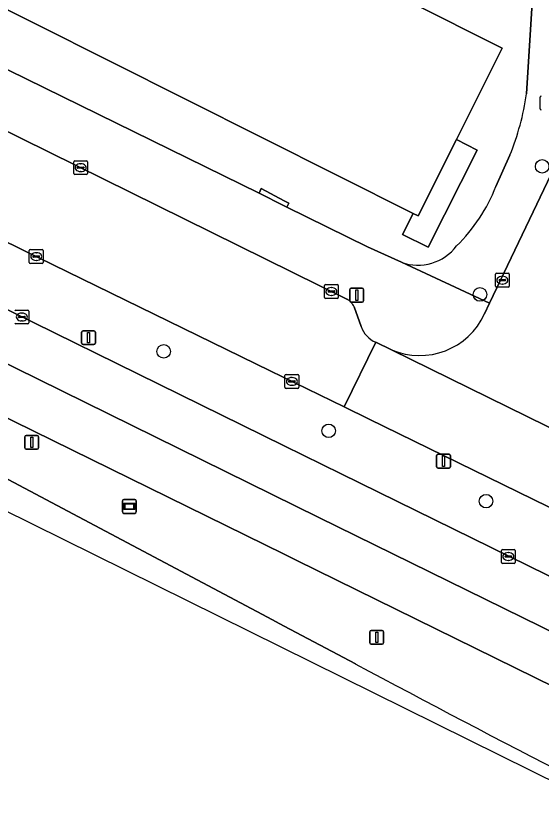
# Model space of a CAD drawing. Extents: x 160349 to 161355, y 381727 to 382854.
# Drawn here: x 160480.7 to 160518.5, y 381959.4 to 382016.9 of the extents above; entities that cross this region are included whole.
import ezdxf

# ---------------------------------------------------------------- set-up
doc = ezdxf.new("R2010")
doc.units = 0
for name, color, linetype in [('IMGEO_Berm_groen', 7, 'Continuous'), ('IMGEO_Boom', 7, 'Continuous'), ('IMGEO_Brandkraan', 7, 'Continuous'), ('IMGEO_Erf', 7, 'Continuous'), ('IMGEO_Kolk', 7, 'Continuous'), ('IMGEO_Lichtmast', 7, 'Continuous'), ('IMGEO_Pand', 7, 'Continuous'), ('IMGEO_Rijbaan_lokaal_open', 7, 'Continuous'), ('IMGEO_Rijbaan_regionaal_gesloten', 7, 'Continuous'), ('IMGEO_Verkeersbordpaal', 7, 'Continuous'), ('IMGEO_Voetpad_op_trap', 7, 'Continuous'), ('IMGEO_Voetpad_open', 7, 'Continuous'), ('IMGEO_Wegwijzer', 7, 'Continuous')]:
    doc.layers.add(name, color=color, linetype=linetype)

msp = doc.modelspace()

# ---------------------------------------------------------------- linework, layer by layer
at = {"layer": 'IMGEO_Berm_groen'}
for points in [[(160481.251, 382000), (160447.16, 382016.805), (160446.448, 382015.625), (160449.235, 382013.814), (160456.78, 382008.796)], [(160446.592, 382001.291), (160449.024, 382000), (160498.82, 381973.569), (160500, 381972.943), (160505.14, 381970.214)], [(160470.966, 382000.2), (160471.23, 382000.07), (160471.374, 382000), (160500, 381985.934), (160504.124, 381983.908), (160533.77, 381969.346)], [(160539.534, 381958.684), (160500.917, 381977.657), (160500, 381978.108), (160455.444, 382000)], [(160529.706, 381976.301), (160521.176, 381980.499), (160506.148, 381987.854), (160504.347, 381988.735), (160498.999, 381991.333), (160481.251, 382000)]]:
    msp.add_lwpolyline(points, dxfattribs=at)
msp.add_arc((160994.241, 382884.268), 1036.684, 241.849199, 243.798888, dxfattribs=at)
at = {"layer": 'IMGEO_Boom'}
for centre in [(160518.602, 382006.06), (160514.119, 381996.833), (160491.331, 381992.73), (160503.218, 381987.005), (160514.56, 381981.94)]:
    msp.add_circle(centre, 0.489, dxfattribs=at)
at = {"layer": 'IMGEO_Brandkraan'}
msp.add_line((160518.447, 382010.201), (160518.447, 382011.053), dxfattribs=at)
msp.add_lwpolyline([(160518.447, 382010.201), (160518.447, 382011.053)], dxfattribs=at)
for centre, start, end in [((160518.524, 382011.051), 91.55205, 178.44795), ((160518.524, 382011.051), 91.55205, 178.44795), ((160518.524, 382010.203), 181.55205, 268.44795), ((160518.524, 382010.203), 181.55205, 268.44795)]:
    msp.add_arc(centre, 0.0765, start, end, dxfattribs=at)
at = {"layer": 'IMGEO_Erf'}
msp.add_lwpolyline([(160479.916, 382059.863), (160466.35, 382032.89), (160472.463, 382029.821), (160475.062, 382034.999), (160515.732, 382014.582), (160512.424, 382007.997), (160513.909, 382007.227), (160510.392, 382000.227), (160508.55, 382001.159), (160509.315, 382002.675), (160460.202, 382027.329), (160459.424, 382025.758), (160454.11, 382028.419), (160455.535, 382031.265), (160457.345, 382034.882), (160453.202, 382036.961), (160467.763, 382065.943), (160466.417, 382066.617), (160467.478, 382068.699), (160475.537, 382064.67), (160474.49, 382062.578)], close=True, dxfattribs=at)
for points in [[(160426.477, 382041.501), (160435.106, 382037.409), (160442.897, 382033.686), (160444.03, 382033.206), (160443.07, 382031.277), (160459.519, 382023.117), (160498.2, 382004.121), (160498.363, 382004.454), (160500, 382003.585), (160500.339, 382003.405), (160500.202, 382003.127), (160506.018, 382000.266), (160508.456, 381999.148)], [(160517.469, 382011.278), (160518.446, 382026.709)], [(160515.271, 382004.613), (160516.275, 382006.87)]]:
    msp.add_lwpolyline(points, dxfattribs=at)
for centre, radius, start, end in [((160499.329, 382013.826), 18.318, 337.68327, 352.00456), ((160503.649, 382009.218), 12.501, 314.69258, 338.3855), ((160509.644, 382002.449), 3.508, 250.20382, 322.86462)]:
    msp.add_arc(centre, radius, start, end, dxfattribs=at)
at = {"layer": 'IMGEO_Kolk'}
for p, q in [((160484.845, 382005.542), (160484.845, 382006.394)), ((160484.92, 382006.468), (160485.772, 382006.468)), ((160485.846, 382006.394), (160485.846, 382005.542)), ((160485.104, 382005.962), (160485.104, 382005.974)), ((160485.542, 382005.925), (160485.144, 382005.925)), ((160485.147, 382006.011), (160485.545, 382006.011)), ((160485.333, 382006.248), (160485.358, 382006.248)), ((160485.588, 382005.974), (160485.588, 382005.962)), ((160485.772, 382005.468), (160484.92, 382005.468)), ((160485.356, 382005.688), (160485.331, 382005.688)), ((160481.721, 382000.062), (160482.573, 382000.062)), ((160481.646, 381999.136), (160481.646, 381999.988)), ((160481.905, 381999.556), (160481.905, 381999.568)), ((160482.343, 381999.519), (160481.945, 381999.519)), ((160481.948, 381999.605), (160482.346, 381999.605)), ((160482.134, 381999.842), (160482.159, 381999.842)), ((160482.389, 381999.568), (160482.389, 381999.556)), ((160482.647, 381999.988), (160482.647, 381999.136)), ((160482.573, 381999.062), (160481.721, 381999.062)), ((160482.157, 381999.282), (160482.132, 381999.282)), ((160515.309, 381998.359), (160516.161, 381998.359)), ((160515.234, 381997.433), (160515.234, 381998.285)), ((160515.493, 381997.853), (160515.493, 381997.865)), ((160515.931, 381997.816), (160515.533, 381997.816)), ((160515.536, 381997.902), (160515.934, 381997.902)), ((160515.722, 381998.139), (160515.747, 381998.139)), ((160515.977, 381997.865), (160515.977, 381997.853)), ((160516.235, 381998.285), (160516.235, 381997.433)), ((160502.913, 381996.621), (160502.913, 381997.473)), ((160502.988, 381997.547), (160503.84, 381997.547)), ((160503.401, 381997.327), (160503.426, 381997.327)), ((160503.914, 381997.473), (160503.914, 381996.621)), ((160516.161, 381997.359), (160515.309, 381997.359)), ((160515.745, 381997.579), (160515.72, 381997.579)), ((160503.172, 381997.041), (160503.172, 381997.053)), ((160503.61, 381997.004), (160503.212, 381997.004)), ((160503.215, 381997.09), (160503.613, 381997.09)), ((160503.424, 381996.767), (160503.399, 381996.767)), ((160503.656, 381997.053), (160503.656, 381997.041)), ((160503.84, 381996.547), (160502.988, 381996.547)), ((160480.685, 381995.706), (160481.537, 381995.706)), ((160481.098, 381995.486), (160481.123, 381995.486)), ((160481.611, 381995.632), (160481.611, 381994.78)), ((160480.869, 381995.2), (160480.869, 381995.212)), ((160481.307, 381995.163), (160480.909, 381995.163)), ((160480.912, 381995.249), (160481.31, 381995.249)), ((160481.121, 381994.926), (160481.096, 381994.926)), ((160481.353, 381995.212), (160481.353, 381995.2)), ((160481.537, 381994.706), (160480.685, 381994.706)), ((160500.07, 381990.14), (160500.07, 381990.992)), ((160500.145, 381991.066), (160500.997, 381991.066)), ((160500.558, 381990.846), (160500.583, 381990.846)), ((160501.071, 381990.992), (160501.071, 381990.14)), ((160500.329, 381990.56), (160500.329, 381990.572)), ((160500.767, 381990.523), (160500.369, 381990.523)), ((160500.372, 381990.609), (160500.77, 381990.609)), ((160500.581, 381990.286), (160500.556, 381990.286)), ((160500.813, 381990.572), (160500.813, 381990.56)), ((160500.997, 381990.066), (160500.145, 381990.066)), ((160515.665, 381977.527), (160515.665, 381978.379)), ((160515.74, 381978.453), (160516.592, 381978.453)), ((160516.153, 381978.233), (160516.178, 381978.233)), ((160516.666, 381978.379), (160516.666, 381977.527)), ((160515.924, 381977.947), (160515.924, 381977.959)), ((160516.362, 381977.91), (160515.964, 381977.91)), ((160515.967, 381977.996), (160516.365, 381977.996)), ((160516.176, 381977.673), (160516.151, 381977.673)), ((160516.408, 381977.959), (160516.408, 381977.947)), ((160516.592, 381977.453), (160515.74, 381977.453))]:
    msp.add_line(p, q, dxfattribs=at)
for points in [[(160484.845, 382005.542), (160484.845, 382006.394)], [(160484.92, 382006.468), (160485.772, 382006.468)], [(160485.846, 382006.394), (160485.846, 382005.542)], [(160485.772, 382005.468), (160484.92, 382005.468)], [(160481.721, 382000.062), (160482.573, 382000.062)], [(160481.646, 381999.136), (160481.646, 381999.988)], [(160482.647, 381999.988), (160482.647, 381999.136)], [(160482.573, 381999.062), (160481.721, 381999.062)], [(160515.309, 381998.359), (160516.161, 381998.359)], [(160515.234, 381997.433), (160515.234, 381998.285)], [(160516.235, 381998.285), (160516.235, 381997.433)], [(160502.913, 381996.621), (160502.913, 381997.473)], [(160502.988, 381997.547), (160503.84, 381997.547)], [(160503.914, 381997.473), (160503.914, 381996.621)], [(160516.161, 381997.359), (160515.309, 381997.359)], [(160503.84, 381996.547), (160502.988, 381996.547)], [(160480.685, 381995.706), (160481.537, 381995.706)], [(160481.611, 381995.632), (160481.611, 381994.78)], [(160481.537, 381994.706), (160480.685, 381994.706)], [(160500.07, 381990.14), (160500.07, 381990.992)], [(160500.145, 381991.066), (160500.997, 381991.066)], [(160501.071, 381990.992), (160501.071, 381990.14)], [(160500.997, 381990.066), (160500.145, 381990.066)], [(160515.665, 381977.527), (160515.665, 381978.379)], [(160515.74, 381978.453), (160516.592, 381978.453)], [(160516.666, 381978.379), (160516.666, 381977.527)], [(160516.592, 381977.453), (160515.74, 381977.453)]]:
    msp.add_lwpolyline(points, dxfattribs=at)
for centre, radius, start, end in [((160484.922, 382006.392), 0.0765, 91.55205, 178.44795), ((160484.922, 382006.392), 0.0765, 91.55205, 178.44795), ((160485.77, 382006.392), 0.0765, 1.55205, 88.44795), ((160485.77, 382006.392), 0.0765, 1.55205, 88.44795), ((160485.144, 382005.971), 0.0403, 85.87752, 175.75265), ((160485.141, 382005.961), 0.0366, 178.93798, 274.71019), ((160485.545, 382005.968), 0.043, 264.86636, 352.45326), ((160485.549, 382005.973), 0.0386, 1.73085, 96.63898), ((160484.922, 382005.544), 0.0765, 181.55205, 268.44795), ((160484.922, 382005.544), 0.0765, 181.55205, 268.44795), ((160485.77, 382005.544), 0.0765, 271.55205, 358.44795), ((160485.77, 382005.544), 0.0765, 271.55205, 358.44795), ((160481.723, 381999.986), 0.0765, 91.55205, 178.44795), ((160481.723, 381999.986), 0.0765, 91.55205, 178.44795), ((160482.571, 381999.986), 0.0765, 1.55205, 88.44795), ((160482.571, 381999.986), 0.0765, 1.55205, 88.44795), ((160481.945, 381999.565), 0.0403, 85.87752, 175.75265), ((160481.942, 381999.555), 0.0366, 178.93798, 274.71019), ((160482.346, 381999.562), 0.043, 264.86636, 352.45326), ((160482.35, 381999.567), 0.0386, 1.73085, 96.63898), ((160481.723, 381999.138), 0.0765, 181.55205, 268.44795), ((160481.723, 381999.138), 0.0765, 181.55205, 268.44795), ((160482.571, 381999.138), 0.0765, 271.55205, 358.44795), ((160482.571, 381999.138), 0.0765, 271.55205, 358.44795), ((160515.311, 381998.283), 0.0765, 91.55205, 178.44795), ((160515.311, 381998.283), 0.0765, 91.55205, 178.44795), ((160516.159, 381998.283), 0.0765, 1.55205, 88.44795), ((160516.159, 381998.283), 0.0765, 1.55205, 88.44795), ((160515.533, 381997.862), 0.0403, 85.87752, 175.75265), ((160515.53, 381997.852), 0.0366, 178.93798, 274.71019), ((160515.934, 381997.859), 0.043, 264.86636, 352.45326), ((160515.938, 381997.864), 0.0386, 1.73085, 96.63898), ((160502.99, 381997.471), 0.0765, 91.55205, 178.44795), ((160502.99, 381997.471), 0.0765, 91.55205, 178.44795), ((160503.838, 381997.471), 0.0765, 1.55205, 88.44795), ((160503.838, 381997.471), 0.0765, 1.55205, 88.44795), ((160515.311, 381997.435), 0.0765, 181.55205, 268.44795), ((160515.311, 381997.435), 0.0765, 181.55205, 268.44795), ((160516.159, 381997.435), 0.0765, 271.55205, 358.44795), ((160516.159, 381997.435), 0.0765, 271.55205, 358.44795), ((160502.99, 381996.623), 0.0765, 181.55205, 268.44795), ((160502.99, 381996.623), 0.0765, 181.55205, 268.44795), ((160503.212, 381997.05), 0.0403, 85.87752, 175.75265), ((160503.209, 381997.04), 0.0366, 178.93798, 274.71019), ((160503.613, 381997.047), 0.043, 264.86636, 352.45326), ((160503.617, 381997.052), 0.0386, 1.73085, 96.63898), ((160503.838, 381996.623), 0.0765, 271.55205, 358.44795), ((160503.838, 381996.623), 0.0765, 271.55205, 358.44795), ((160480.687, 381995.63), 0.0765, 91.55205, 178.44795), ((160480.687, 381995.63), 0.0765, 91.55205, 178.44795), ((160481.535, 381995.63), 0.0765, 1.55205, 88.44795), ((160481.535, 381995.63), 0.0765, 1.55205, 88.44795), ((160480.909, 381995.209), 0.0403, 85.87752, 175.75265), ((160480.906, 381995.199), 0.0366, 178.93798, 274.71019), ((160481.31, 381995.206), 0.043, 264.86636, 352.45326), ((160481.314, 381995.211), 0.0386, 1.73085, 96.63898), ((160480.687, 381994.782), 0.0765, 181.55205, 268.44795), ((160480.687, 381994.782), 0.0765, 181.55205, 268.44795), ((160481.535, 381994.782), 0.0765, 271.55205, 358.44795), ((160481.535, 381994.782), 0.0765, 271.55205, 358.44795), ((160500.147, 381990.99), 0.0765, 91.55205, 178.44795), ((160500.147, 381990.99), 0.0765, 91.55205, 178.44795), ((160500.995, 381990.99), 0.0765, 1.55205, 88.44795), ((160500.995, 381990.99), 0.0765, 1.55205, 88.44795), ((160500.369, 381990.569), 0.0403, 85.87752, 175.75265), ((160500.366, 381990.559), 0.0366, 178.93798, 274.71019), ((160500.77, 381990.566), 0.043, 264.86636, 352.45326), ((160500.774, 381990.571), 0.0386, 1.73085, 96.63898), ((160500.147, 381990.142), 0.0765, 181.55205, 268.44795), ((160500.147, 381990.142), 0.0765, 181.55205, 268.44795), ((160500.995, 381990.142), 0.0765, 271.55205, 358.44795), ((160500.995, 381990.142), 0.0765, 271.55205, 358.44795), ((160515.742, 381978.377), 0.0765, 91.55205, 178.44795), ((160515.742, 381978.377), 0.0765, 91.55205, 178.44795), ((160516.59, 381978.377), 0.0765, 1.55205, 88.44795), ((160516.59, 381978.377), 0.0765, 1.55205, 88.44795), ((160515.964, 381977.956), 0.0403, 85.87752, 175.75265), ((160515.961, 381977.946), 0.0366, 178.93798, 274.71019), ((160516.365, 381977.953), 0.043, 264.86636, 352.45326), ((160516.369, 381977.958), 0.0386, 1.73085, 96.63898), ((160515.742, 381977.529), 0.0765, 181.55205, 268.44795), ((160515.742, 381977.529), 0.0765, 181.55205, 268.44795), ((160516.59, 381977.529), 0.0765, 271.55205, 358.44795), ((160516.59, 381977.529), 0.0765, 271.55205, 358.44795)]:
    msp.add_arc(centre, radius, start, end, dxfattribs=at)
for centre, major_axis, ratio, start_param, end_param in [((160485.332, 382005.968), (-0.387, 0.002), 0.722429, 4.712389, 7.853982), ((160485.357, 382005.968), (-0.39, 0.002), 0.717154, 1.570796, 4.712389), ((160482.133, 381999.562), (-0.387, 0.002), 0.722429, 4.712389, 7.853982), ((160482.158, 381999.562), (-0.39, 0.002), 0.717154, 1.570796, 4.712389), ((160515.721, 381997.859), (-0.387, 0.002), 0.722429, 4.712389, 7.853982), ((160515.746, 381997.859), (-0.39, 0.002), 0.717154, 1.570796, 4.712389), ((160503.4, 381997.047), (-0.387, 0.002), 0.722429, 4.712389, 7.853982), ((160503.425, 381997.047), (-0.39, 0.002), 0.717154, 1.570796, 4.712389), ((160481.097, 381995.206), (-0.387, 0.002), 0.722429, 4.712389, 7.853982), ((160481.122, 381995.206), (-0.39, 0.002), 0.717154, 1.570796, 4.712389), ((160500.557, 381990.566), (-0.387, 0.002), 0.722429, 4.712389, 7.853982), ((160500.582, 381990.566), (-0.39, 0.002), 0.717154, 1.570796, 4.712389), ((160516.152, 381977.953), (-0.387, 0.002), 0.722429, 4.712389, 7.853982), ((160516.177, 381977.953), (-0.39, 0.002), 0.717154, 1.570796, 4.712389)]:
    msp.add_ellipse(centre, major_axis=major_axis, ratio=ratio, start_param=start_param, end_param=end_param, dxfattribs=at)
at = {"layer": 'IMGEO_Lichtmast'}
for p, q in [((160504.747, 381996.381), (160504.747, 381997.181)), ((160504.747, 381997.181), (160504.747, 381996.381)), ((160504.847, 381997.281), (160505.637, 381997.281)), ((160505.637, 381997.281), (160504.847, 381997.281)), ((160505.737, 381997.181), (160505.737, 381996.381)), ((160505.737, 381996.381), (160505.737, 381997.181)), ((160505.637, 381996.281), (160504.847, 381996.281)), ((160504.847, 381996.281), (160505.637, 381996.281)), ((160506.19, 381971.728), (160506.19, 381972.528)), ((160506.19, 381972.528), (160506.19, 381971.728)), ((160506.29, 381972.628), (160507.08, 381972.628)), ((160507.08, 381972.628), (160506.29, 381972.628)), ((160507.18, 381972.528), (160507.18, 381971.728)), ((160507.18, 381971.728), (160507.18, 381972.528)), ((160507.08, 381971.628), (160506.29, 381971.628)), ((160506.29, 381971.628), (160507.08, 381971.628))]:
    msp.add_line(p, q, dxfattribs=at)
for points in [[(160505.167, 381997.156), (160505.317, 381997.156), (160505.317, 381996.406), (160505.167, 381996.406), (160505.167, 381997.156)], [(160506.61, 381972.503), (160506.76, 381972.503), (160506.76, 381971.753), (160506.61, 381971.753), (160506.61, 381972.503)]]:
    msp.add_lwpolyline(points, dxfattribs=at)
for centre, start, end in [((160504.847, 381997.181), 90, 180), ((160504.847, 381997.181), 90, 180), ((160505.637, 381997.181), 0, 90), ((160505.637, 381997.181), 360, 90), ((160504.847, 381996.381), 180, 270), ((160504.847, 381996.381), 180, 270), ((160505.637, 381996.381), 270, 0), ((160505.637, 381996.381), 270, 0), ((160506.29, 381972.528), 90, 180), ((160506.29, 381972.528), 90, 180), ((160507.08, 381972.528), 0, 90), ((160507.08, 381972.528), 360, 90), ((160506.29, 381971.728), 180, 270), ((160506.29, 381971.728), 180, 270), ((160507.08, 381971.728), 270, 0), ((160507.08, 381971.728), 270, 0)]:
    msp.add_arc(centre, 0.1, start, end, dxfattribs=at)
at = {"layer": 'IMGEO_Pand'}
msp.add_lwpolyline([(160475.062, 382034.999), (160472.463, 382029.821), (160466.35, 382032.89), (160479.916, 382059.863), (160474.49, 382062.578), (160467.763, 382065.943), (160453.202, 382036.961), (160457.345, 382034.882), (160455.535, 382031.265), (160454.11, 382028.419), (160459.424, 382025.758), (160460.202, 382027.329), (160509.315, 382002.675), (160509.662, 382002.5), (160512.424, 382007.997), (160515.732, 382014.582)], close=True, dxfattribs=at)
at = {"layer": 'IMGEO_Rijbaan_lokaal_open'}
for points in [[(160526.719, 382011.433), (160527.69, 382027.78), (160522.929, 382028.173), (160522.836, 382027.224), (160521.895, 382012.476), (160521.512, 382011.289), (160519.525, 382006.044), (160514.813, 381996.196), (160514.455, 381995.447)], [(160504.52, 381996.501), (160444.04, 382026.363)], [(160447.16, 382016.805), (160481.251, 382000), (160498.999, 381991.333), (160504.347, 381988.735), (160506.618, 381993.385)], [(160505.549, 381994.526), (160505.047, 381995.939)], [(160507.741, 381992.845), (160521.73, 381985.97)]]:
    msp.add_lwpolyline(points, dxfattribs=at)
msp.add_lwpolyline([(160507.741, 381992.845), (160506.618, 381993.385), (160504.347, 381988.735), (160506.148, 381987.854), (160521.176, 381980.499), (160523.423, 381985.137), (160521.73, 381985.97)], close=True, dxfattribs=at)
for centre, radius, start, end in [((160503.998, 381995.484), 1.143, 23.47103, 62.84731), ((160509.768, 381997.577), 5.148, 246.81002, 335.5575), ((160507.376, 381995.167), 1.936, 199.31879, 246.94923)]:
    msp.add_arc(centre, radius, start, end, dxfattribs=at)
at = {"layer": 'IMGEO_Rijbaan_regionaal_gesloten'}
for points in [[(160611.254, 381931.265), (160541.611, 381965.496), (160533.77, 381969.346), (160504.124, 381983.908), (160500, 381985.934), (160471.374, 382000), (160471.23, 382000.07), (160470.966, 382000.2), (160470.66, 382000.348), (160450.169, 382010.348), (160440.51, 382015.937), (160430.85, 382021.147), (160416.645, 382028.442), (160389.625, 382042.303), (160373.577, 382050.173), (160371.881, 382047.489), (160375.217, 382045.862), (160386.708, 382039.893), (160421.758, 382022.143), (160437.621, 382013.617), (160463.286, 382000.069), (160480.616, 381991.543), (160502.506, 381980.754), (160574.526, 381945.414)], [(160455.444, 382000), (160500, 381978.108), (160500.917, 381977.657), (160539.534, 381958.684), (160573.257, 381942.368), (160602.469, 381927.781), (160631.431, 381913.742), (160643.255, 381908.186), (160644.778, 381911.361), (160621.946, 381922.116), (160603.508, 381931.151), (160574.526, 381945.414), (160502.506, 381980.754), (160480.616, 381991.543), (160463.286, 382000.069), (160437.621, 382013.617), (160421.758, 382022.143), (160386.708, 382039.893), (160375.217, 382045.862), (160371.881, 382047.489)], [(160388.502, 382029.431), (160386.929, 382030.144), (160366.707, 382039.047), (160365.751, 382037.141), (160419.184, 382012.886), (160466.234, 381988.022), (160504.185, 381969.247), (160520.062, 381961.392), (160640.692, 381901.715)], [(160505.14, 381970.214), (160500, 381972.943), (160498.82, 381973.569), (160449.024, 382000), (160446.592, 382001.291)]]:
    msp.add_lwpolyline(points, dxfattribs=at)
msp.add_arc((160994.241, 382884.268), 1036.684, 241.849199, 243.798888, dxfattribs=at)
at = {"layer": 'IMGEO_Verkeersbordpaal'}
for p, q in [((160485.416, 381993.316), (160485.416, 381994.116)), ((160485.416, 381994.116), (160485.416, 381993.316)), ((160485.516, 381994.216), (160486.306, 381994.216)), ((160486.306, 381994.216), (160485.516, 381994.216)), ((160486.406, 381994.116), (160486.406, 381993.316)), ((160486.406, 381993.316), (160486.406, 381994.116)), ((160486.306, 381993.216), (160485.516, 381993.216)), ((160485.516, 381993.216), (160486.306, 381993.216)), ((160481.325, 381985.774), (160481.325, 381986.574)), ((160481.325, 381986.574), (160481.325, 381985.774)), ((160481.425, 381986.674), (160482.215, 381986.674)), ((160482.215, 381986.674), (160481.425, 381986.674)), ((160482.315, 381986.574), (160482.315, 381985.774)), ((160482.315, 381985.774), (160482.315, 381986.574)), ((160482.215, 381985.674), (160481.425, 381985.674)), ((160481.425, 381985.674), (160482.215, 381985.674)), ((160511, 381984.42), (160511, 381985.22)), ((160511, 381985.22), (160511, 381984.42)), ((160511.1, 381985.32), (160511.89, 381985.32)), ((160511.89, 381985.32), (160511.1, 381985.32)), ((160511.99, 381985.22), (160511.99, 381984.42)), ((160511.99, 381984.42), (160511.99, 381985.22)), ((160511.89, 381984.32), (160511.1, 381984.32)), ((160511.1, 381984.32), (160511.89, 381984.32))]:
    msp.add_line(p, q, dxfattribs=at)
for points in [[(160485.836, 381994.091), (160485.986, 381994.091), (160485.986, 381993.341), (160485.836, 381993.341), (160485.836, 381994.091)], [(160481.745, 381986.549), (160481.895, 381986.549), (160481.895, 381985.799), (160481.745, 381985.799), (160481.745, 381986.549)], [(160511.42, 381985.195), (160511.57, 381985.195), (160511.57, 381984.445), (160511.42, 381984.445), (160511.42, 381985.195)]]:
    msp.add_lwpolyline(points, dxfattribs=at)
for centre, start, end in [((160485.516, 381994.116), 90, 180), ((160485.516, 381994.116), 90, 180), ((160486.306, 381994.116), 0, 90), ((160486.306, 381994.116), 360, 90), ((160485.516, 381993.316), 180, 270), ((160485.516, 381993.316), 180, 270), ((160486.306, 381993.316), 270, 0), ((160486.306, 381993.316), 270, 0), ((160481.425, 381986.574), 90, 180), ((160481.425, 381986.574), 90, 180), ((160482.215, 381986.574), 0, 90), ((160482.215, 381986.574), 360, 90), ((160481.425, 381985.774), 180, 270), ((160481.425, 381985.774), 180, 270), ((160482.215, 381985.774), 270, 0), ((160482.215, 381985.774), 270, 0), ((160511.1, 381985.22), 90, 180), ((160511.1, 381985.22), 90, 180), ((160511.89, 381985.22), 0, 90), ((160511.89, 381985.22), 360, 90), ((160511.1, 381984.42), 180, 270), ((160511.1, 381984.42), 180, 270), ((160511.89, 381984.42), 270, 0), ((160511.89, 381984.42), 270, 0)]:
    msp.add_arc(centre, 0.1, start, end, dxfattribs=at)
at = {"layer": 'IMGEO_Voetpad_op_trap'}
msp.add_lwpolyline([(160512.424, 382007.997), (160509.662, 382002.5), (160509.315, 382002.675), (160508.55, 382001.159), (160510.392, 382000.227), (160513.909, 382007.227)], close=True, dxfattribs=at)
at = {"layer": 'IMGEO_Voetpad_open'}
for points in [[(160521.557, 382069.746), (160520.833, 382059.141), (160520.505, 382054.118), (160520.168, 382048.94), (160519.835, 382043.843), (160519.474, 382038.309), (160519.406, 382037.341), (160519.058, 382032.015), (160518.711, 382026.692), (160518.446, 382026.709), (160517.469, 382011.278)], [(160514.813, 381996.196), (160508.456, 381999.148), (160506.018, 382000.266), (160500.202, 382003.127), (160500, 382003.227), (160498.2, 382004.121), (160459.519, 382023.117), (160443.07, 382031.277), (160444.03, 382033.206), (160442.897, 382033.686)], [(160508.456, 381999.148), (160514.813, 381996.196), (160519.525, 382006.044), (160521.512, 382011.289), (160521.895, 382012.476), (160522.836, 382027.224)], [(160444.04, 382026.363), (160504.52, 381996.501)], [(160516.275, 382006.87), (160515.271, 382004.613)], [(160514.455, 381995.447), (160514.813, 381996.196)], [(160505.047, 381995.939), (160505.549, 381994.526)], [(160506.618, 381993.385), (160507.741, 381992.845)]]:
    msp.add_lwpolyline(points, dxfattribs=at)
msp.add_lwpolyline([(160500, 382003.227), (160500.202, 382003.127), (160500.339, 382003.405), (160500, 382003.585), (160498.363, 382004.454), (160498.2, 382004.121)], close=True, dxfattribs=at)
for centre, radius, start, end in [((160499.329, 382013.826), 18.318, 337.68327, 352.00456), ((160503.649, 382009.218), 12.501, 314.69258, 338.3855), ((160509.644, 382002.449), 3.508, 250.20382, 322.86462), ((160503.998, 381995.484), 1.143, 23.47103, 62.84731), ((160509.768, 381997.577), 5.148, 246.81002, 335.5575), ((160507.376, 381995.167), 1.936, 199.31879, 246.94923)]:
    msp.add_arc(centre, radius, start, end, dxfattribs=at)
at = {"layer": 'IMGEO_Wegwijzer'}
for p, q in [((160488.355, 381981.161), (160488.355, 381981.961)), ((160488.355, 381981.961), (160488.355, 381981.161)), ((160488.455, 381982.061), (160489.245, 381982.061)), ((160489.245, 381982.061), (160488.455, 381982.061)), ((160489.345, 381981.961), (160489.345, 381981.161)), ((160489.345, 381981.161), (160489.345, 381981.961)), ((160489.245, 381981.061), (160488.455, 381981.061)), ((160488.455, 381981.061), (160489.245, 381981.061))]:
    msp.add_line(p, q, dxfattribs=at)
for points in [[(160488.456, 381981.793), (160489.244, 381981.793), (160489.244, 381981.329), (160488.456, 381981.329), (160488.456, 381981.793)], [(160488.521, 381981.728), (160488.521, 381981.394), (160489.179, 381981.394), (160489.179, 381981.728), (160488.521, 381981.728)]]:
    msp.add_lwpolyline(points, dxfattribs=at)
for centre, start, end in [((160488.455, 381981.961), 90, 180), ((160488.455, 381981.961), 90, 180), ((160489.245, 381981.961), 0, 90), ((160489.245, 381981.961), 360, 90), ((160488.455, 381981.161), 180, 270), ((160488.455, 381981.161), 180, 270), ((160489.245, 381981.161), 270, 0), ((160489.245, 381981.161), 270, 0)]:
    msp.add_arc(centre, 0.1, start, end, dxfattribs=at)

doc.saveas('drawing.dxf')
